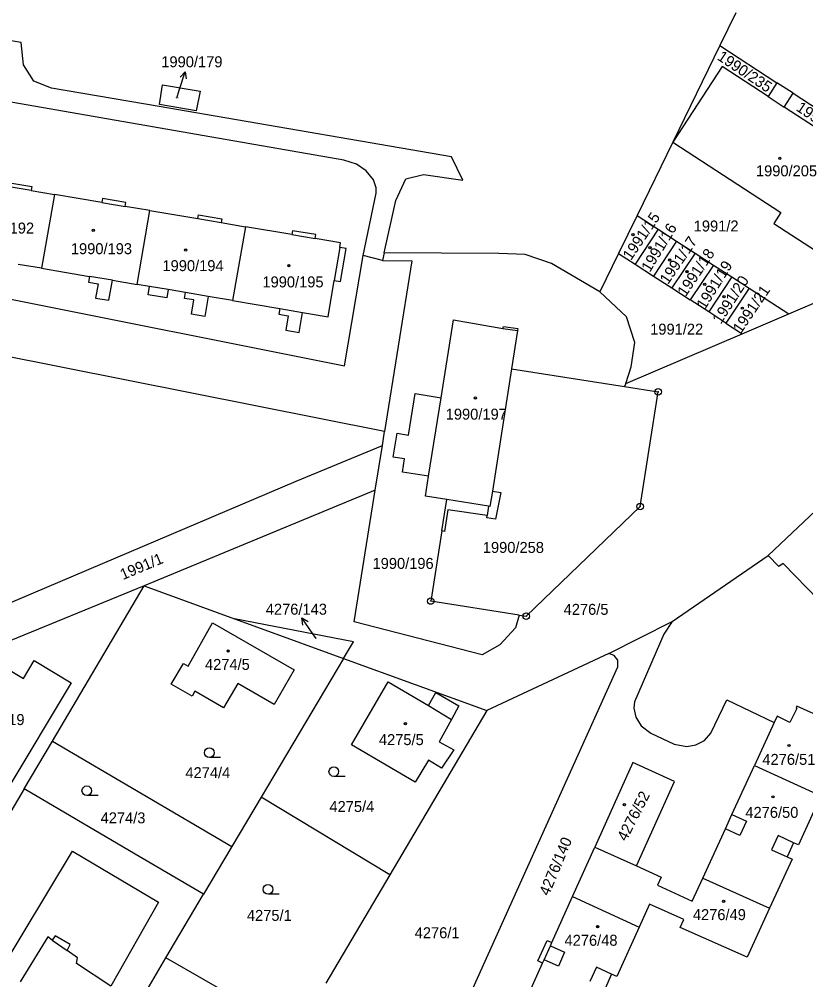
# Model space of a CAD drawing. Extents: x -593183 to -588034, y -1130415 to -1124994.
# Drawn here: x -590122.6 to -590000.6, y -1129085.7 to -1128936.8 of the extents above; entities that cross this region are included whole.
import ezdxf

# ---------------------------------------------------------------- set-up
doc = ezdxf.new("R2010")
doc.units = 0
for name, color, linetype in [('Vrstva 1', 7, 'Continuous'), ('Vrstva 16', 7, 'Continuous'), ('Vrstva 18', 7, 'Continuous'), ('Vrstva 19', 7, 'Continuous'), ('Vrstva 24', 7, 'Continuous'), ('Vrstva 25', 7, 'Continuous'), ('Vrstva 4', 7, 'Continuous')]:
    doc.layers.add(name, color=color, linetype=linetype)

msp = doc.modelspace()

# ---------------------------------------------------------------- linework, layer by layer
at = {"layer": 'Vrstva 1'}
for p, q in [((-590122.29, -1128940.43), (-590147.87, -1128936.2)), ((-590011.5, -1128935.8), (-590013.97, -1128940.88)), ((-590121.93, -1128943.86), (-590122.29, -1128940.43)), ((-590013.97, -1128940.88), (-590021.27, -1128955.88)), ((-590013.97, -1128940.88), (-590005.1, -1128946.66)), ((-590120.32, -1128946.42), (-590121.93, -1128943.86)), ((-590013.61, -1128944.16), (-590021.27, -1128955.88)), ((-590006.49, -1128948.8), (-590013.61, -1128944.16)), ((-590117.58, -1128947.51), (-590120.32, -1128946.42)), ((-590005.1, -1128946.66), (-590006.49, -1128948.8)), ((-590002.58, -1128948.3), (-590005.1, -1128946.66)), ((-590100.88, -1128950.33), (-590117.58, -1128947.51)), ((-590100.83, -1128950.04), (-590100.35, -1128946.98)), ((-590100.35, -1128946.98), (-590094.52, -1128947.97)), ((-590094.52, -1128947.97), (-590095.13, -1128951.03)), ((-590072.27, -1128958.68), (-590124.77, -1128949.51)), ((-590003.97, -1128950.43), (-590002.58, -1128948.3)), ((-590002.58, -1128948.3), (-589992.44, -1128954.9)), ((-590095.19, -1128951.33), (-590100.88, -1128950.33)), ((-590095.13, -1128951.03), (-590100.83, -1128950.04)), ((-589996.85, -1128955.07), (-590003.97, -1128950.43)), ((-590055.58, -1128958.13), (-590095.19, -1128951.33)), ((-590021.27, -1128955.88), (-590026.79, -1128967.23)), ((-590021.27, -1128955.88), (-590004.49, -1128966.8)), ((-590053.81, -1128961.74), (-590055.58, -1128958.13)), ((-590070.28, -1128959.28), (-590072.27, -1128958.68)), ((-590068.79, -1128960.34), (-590070.28, -1128959.28)), ((-590067.64, -1128961.73), (-590068.79, -1128960.34)), ((-590062.62, -1128961.57), (-590059.92, -1128960.91)), ((-590059.92, -1128960.91), (-590053.81, -1128961.74)), ((-590124.34, -1128962.15), (-590120.64, -1128962.77)), ((-590120.64, -1128962.77), (-590120.74, -1128963.37)), ((-590067.26, -1128962.94), (-590067.64, -1128961.73)), ((-590067.26, -1128963.77), (-590067.26, -1128962.94)), ((-590064.21, -1128964.91), (-590062.62, -1128961.57)), ((-590120.74, -1128963.37), (-590117.12, -1128963.98)), ((-590117.12, -1128963.98), (-590119.11, -1128975.43)), ((-590109.77, -1128965.22), (-590117.12, -1128963.98)), ((-590069.24, -1128973.46), (-590067.26, -1128963.77)), ((-590109.67, -1128964.63), (-590109.77, -1128965.22)), ((-590106.08, -1128965.23), (-590109.67, -1128964.63)), ((-590106.18, -1128965.83), (-590106.08, -1128965.23)), ((-590102.32, -1128966.48), (-590106.18, -1128965.83)), ((-590066.02, -1128973.04), (-590064.21, -1128964.91)), ((-590065.94, -1129000.76), (-590239.95, -1128966.14)), ((-590104.31, -1128977.93), (-590102.32, -1128966.48)), ((-590102.32, -1128966.48), (-590094.89, -1128967.73)), ((-590094.89, -1128967.73), (-590094.79, -1128967.14)), ((-590094.79, -1128967.14), (-590091.19, -1128967.75)), ((-590026.79, -1128967.23), (-590029.65, -1128973.11)), ((-590026.79, -1128967.23), (-590023.52, -1128969.36)), ((-590004.49, -1128966.8), (-590005.58, -1128968.48)), ((-590091.19, -1128967.75), (-590091.29, -1128968.34)), ((-590091.29, -1128968.34), (-590087.53, -1128968.98)), ((-590087.53, -1128968.98), (-590089.51, -1128980.43)), ((-590080.32, -1128970.19), (-590087.53, -1128968.98)), ((-590005.58, -1128968.48), (-589993.85, -1128976.12)), ((-590080.22, -1128969.6), (-590080.32, -1128970.19)), ((-590076.61, -1128970.21), (-590080.22, -1128969.6)), ((-590076.71, -1128970.8), (-590076.61, -1128970.21)), ((-590023.52, -1128969.36), (-590027.09, -1128974.77)), ((-590023.52, -1128969.36), (-590020.66, -1128971.22)), ((-590072.76, -1128971.47), (-590076.71, -1128970.8)), ((-590072.89, -1128972.21), (-590072.76, -1128971.47)), ((-590020.66, -1128971.22), (-590024.24, -1128976.63)), ((-590020.66, -1128971.22), (-590017.8, -1128973.07)), ((-590071.9, -1128972.38), (-590072.89, -1128972.21)), ((-590072.77, -1128977.49), (-590071.9, -1128972.38)), ((-590072.15, -1128990.53), (-590069.24, -1128973.46)), ((-590066.28, -1128974.24), (-590069.24, -1128973.46)), ((-590066.02, -1128973.04), (-590066.28, -1128974.24)), ((-590048.25, -1128973.16), (-590066.02, -1128973.04)), ((-590044.16, -1128973.29), (-590048.25, -1128973.16)), ((-590040.08, -1128974.69), (-590044.16, -1128973.29)), ((-590029.65, -1128973.11), (-590032.56, -1128979.1)), ((-590029.65, -1128973.11), (-590027.09, -1128974.77)), ((-590017.8, -1128973.07), (-590021.39, -1128978.48)), ((-590017.8, -1128973.07), (-590014.95, -1128974.93)), ((-590119.11, -1128975.43), (-590122.75, -1128974.82)), ((-590066.28, -1128974.24), (-590061.7, -1128974.25)), ((-590061.7, -1128974.25), (-590065.94, -1129000.76)), ((-590032.56, -1128979.1), (-590040.08, -1128974.69)), ((-590027.09, -1128974.77), (-590024.24, -1128976.63)), ((-590014.95, -1128974.93), (-590018.54, -1128980.34)), ((-590014.95, -1128974.93), (-590012.09, -1128976.77)), ((-590119.11, -1128975.43), (-590111.7, -1128976.68)), ((-590111.7, -1128976.68), (-590111.85, -1128977.57)), ((-590111.85, -1128977.57), (-590110.37, -1128977.82)), ((-590110.37, -1128977.82), (-590110.75, -1128980.04)), ((-590108.67, -1128980.39), (-590108.15, -1128977.28)), ((-590108.15, -1128977.28), (-590104.31, -1128977.93)), ((-590102.37, -1128978.26), (-590104.31, -1128977.93)), ((-590074.71, -1128982.93), (-590073.76, -1128977.32)), ((-590073.76, -1128977.32), (-590072.77, -1128977.49)), ((-590024.24, -1128976.63), (-590021.39, -1128978.48)), ((-590012.09, -1128976.77), (-590015.69, -1128982.19)), ((-590012.09, -1128976.77), (-590009.4, -1128978.51)), ((-590003.27, -1128982.49), (-589991.05, -1128977.28)), ((-590133, -1128978.38), (-590072.15, -1128990.53)), ((-590102.58, -1128979.55), (-590102.37, -1128978.26)), ((-590099.5, -1128978.74), (-590099.72, -1128980.03)), ((-590096.8, -1128979.2), (-590099.5, -1128978.74)), ((-590096.95, -1128980.09), (-590096.8, -1128979.2)), ((-590028.44, -1128982.97), (-590032.56, -1128979.1)), ((-590021.39, -1128978.48), (-590018.54, -1128980.34)), ((-590009.4, -1128978.51), (-590013.01, -1128983.93)), ((-590009.4, -1128978.51), (-590003.27, -1128982.49)), ((-590110.75, -1128980.04), (-590108.67, -1128980.39)), ((-590099.72, -1128980.03), (-590102.58, -1128979.55)), ((-590095.49, -1128980.33), (-590096.95, -1128980.09)), ((-590095.87, -1128982.55), (-590095.49, -1128980.33)), ((-590093.27, -1128979.8), (-590093.79, -1128982.9)), ((-590089.51, -1128980.43), (-590093.27, -1128979.8)), ((-590089.51, -1128980.43), (-590082.19, -1128981.67)), ((-590015.69, -1128982.19), (-590018.54, -1128980.34)), ((-590082.19, -1128981.67), (-590082.34, -1128982.55)), ((-590079.17, -1128985.37), (-590078.65, -1128982.26)), ((-590078.65, -1128982.26), (-590074.71, -1128982.93)), ((-590013.01, -1128983.93), (-590015.69, -1128982.19)), ((-590093.79, -1128982.9), (-590095.87, -1128982.55)), ((-590082.34, -1128982.55), (-590080.87, -1128982.8)), ((-590080.87, -1128982.8), (-590081.24, -1128985.02)), ((-590057.17, -1128995.53), (-590055.24, -1128983.44)), ((-590055.24, -1128983.44), (-590047.58, -1128984.76)), ((-590027.15, -1128986.96), (-590028.44, -1128982.97)), ((-590010.49, -1128985.57), (-590003.27, -1128982.49)), ((-590081.24, -1128985.02), (-590079.17, -1128985.37)), ((-590047.58, -1128984.76), (-590047.52, -1128984.44)), ((-590047.52, -1128984.44), (-590045.26, -1128984.78)), ((-590045.31, -1128985.08), (-590046.24, -1128991.02)), ((-590045.26, -1128984.78), (-590045.31, -1128985.08)), ((-590013.01, -1128983.93), (-590010.49, -1128985.57)), ((-590028.56, -1128993.27), (-590010.49, -1128985.57)), ((-590027.71, -1128990.7), (-590027.15, -1128986.96)), ((-590046.24, -1128991.02), (-590049.22, -1129009.96)), ((-590046.24, -1128991.02), (-590028.72, -1128993.76)), ((-590028.56, -1128993.27), (-590027.71, -1128990.7)), ((-590028.56, -1128993.27), (-590028.72, -1128993.76)), ((-590028.72, -1128993.76), (-590023.52, -1128994.58)), ((-590062.22, -1129001.29), (-590061.21, -1128994.86)), ((-590061.21, -1128994.86), (-590057.17, -1128995.53)), ((-590026.31, -1129012.36), (-590023.52, -1128994.58)), ((-590066.28, -1129002.91), (-590065.94, -1129000.76)), ((-590064.59, -1129004.7), (-590063.99, -1129001.01)), ((-590063.99, -1129001.01), (-590062.22, -1129001.29)), ((-590079.65, -1129008.44), (-590066.28, -1129002.91)), ((-590067.39, -1129009.81), (-590066.28, -1129002.91)), ((-590062.85, -1129004.97), (-590064.59, -1129004.7)), ((-590063.18, -1129007.04), (-590062.85, -1129004.97)), ((-590006.45, -1129019.95), (-589991.83, -1129006.09)), ((-590059.12, -1129007.66), (-590063.18, -1129007.04)), ((-590059.62, -1129010.75), (-590059.12, -1129007.66)), ((-590124.85, -1129027.68), (-590079.65, -1129008.44)), ((-590067.39, -1129009.81), (-590074.04, -1129012.57)), ((-590070.66, -1129030.23), (-590067.39, -1129009.81)), ((-590049.22, -1129009.96), (-590047.89, -1129010.17)), ((-590047.89, -1129010.17), (-590048.72, -1129014.32)), ((-590056.28, -1129011.29), (-590059.62, -1129010.75)), ((-590057.07, -1129016.16), (-590056.28, -1129011.29)), ((-590074.04, -1129012.57), (-590103.23, -1129024.66)), ((-590056.11, -1129012.86), (-590056.65, -1129016.23)), ((-590050.05, -1129013.76), (-590056.11, -1129012.86)), ((-590043.97, -1129029.36), (-590026.31, -1129012.36)), ((-590050.1, -1129014.1), (-590050.05, -1129013.76)), ((-590048.72, -1129014.32), (-590050.1, -1129014.1)), ((-590057.07, -1129016.16), (-590058.79, -1129027.03)), ((-590056.65, -1129016.23), (-590057.07, -1129016.16)), ((-590021.37, -1129030.17), (-590006.45, -1129019.95)), ((-590004.83, -1129021.67), (-590006.45, -1129019.95)), ((-590004.15, -1129021.2), (-590004.83, -1129021.67)), ((-589998.63, -1129026.9), (-590004.15, -1129021.2)), ((-590103.23, -1129024.66), (-590166.83, -1129050.73)), ((-590117.45, -1129048.74), (-590103.23, -1129024.66)), ((-590103.23, -1129024.66), (-590089.19, -1129029.77)), ((-590045.05, -1129029.19), (-590058.79, -1129027.03)), ((-590070.76, -1129033.33), (-590089.19, -1129029.77)), ((-590089.19, -1129029.77), (-590085.09, -1129031.26)), ((-590045.05, -1129029.19), (-590045.65, -1129031.19)), ((-590045.05, -1129029.19), (-590043.97, -1129029.36)), ((-590096.41, -1129037.11), (-590092.6, -1129030.39)), ((-590092.6, -1129030.39), (-590079.96, -1129037.68)), ((-590085.09, -1129031.26), (-590072.29, -1129035.91)), ((-590050.81, -1129035.37), (-590070.66, -1129030.23)), ((-590045.65, -1129031.19), (-590048.07, -1129033.79)), ((-590031.16, -1129035.16), (-590021.37, -1129030.17)), ((-590021.37, -1129030.17), (-590022.64, -1129032.14)), ((-590022.64, -1129032.14), (-590027.2, -1129042.63)), ((-590072.29, -1129035.91), (-590070.76, -1129033.33)), ((-590048.07, -1129033.79), (-590050.81, -1129035.37)), ((-590072.29, -1129035.91), (-590085.07, -1129057.44)), ((-590072.29, -1129035.91), (-590050.08, -1129043.99)), ((-590031.16, -1129035.16), (-590050.08, -1129043.99)), ((-590030.35, -1129035.44), (-590031.16, -1129035.16)), ((-590029.75, -1129036.19), (-590030.35, -1129035.44)), ((-590099.01, -1129039.91), (-590097.12, -1129036.68)), ((-590097.12, -1129036.68), (-590096.41, -1129037.11)), ((-590055.22, -1129093.68), (-590029.75, -1129037.2)), ((-590029.75, -1129037.2), (-590029.75, -1129036.19)), ((-590079.96, -1129037.68), (-590083.06, -1129043.05)), ((-590095.78, -1129041.76), (-590099.01, -1129039.91)), ((-590088.71, -1129039.8), (-590090.9, -1129043.59)), ((-590083.06, -1129043.05), (-590088.71, -1129039.8)), ((-590071.09, -1129049.34), (-590065.36, -1129039.56)), ((-590065.36, -1129039.56), (-590059.14, -1129043.2)), ((-590095.36, -1129041.02), (-590095.78, -1129041.76)), ((-590090.9, -1129043.59), (-590095.36, -1129041.02)), ((-590059.14, -1129043.2), (-590057.97, -1129041.2)), ((-590057.97, -1129041.2), (-590054.41, -1129043.29)), ((-590054.41, -1129043.29), (-590055.57, -1129045.39)), ((-590027.2, -1129042.63), (-590027.27, -1129043.62)), ((-590015.36, -1129047.53), (-590012.87, -1129042.34)), ((-590012.87, -1129042.34), (-590005.53, -1129045.85)), ((-590002, -1129043.32), (-590002.13, -1129043.59)), ((-589997.4, -1129045.41), (-590002, -1129043.32)), ((-590050.08, -1129043.99), (-590065.13, -1129069.48)), ((-590027.27, -1129043.62), (-590027, -1129045.04)), ((-590005.09, -1129044.89), (-590005.53, -1129045.85)), ((-590003.09, -1129045.87), (-590005.09, -1129044.89)), ((-590002.01, -1129043.66), (-590003.09, -1129045.87)), ((-590002.13, -1129043.59), (-590002.01, -1129043.66)), ((-590055.57, -1129045.39), (-590057.48, -1129048.85)), ((-590027, -1129045.04), (-590026.16, -1129046.35)), ((-590026.16, -1129046.35), (-590024.65, -1129047.51)), ((-590005.53, -1129045.85), (-590008.6, -1129052.54)), ((-590024.65, -1129047.51), (-590021.05, -1129049.19)), ((-590016.35, -1129048.62), (-590015.36, -1129047.53)), ((-590121.83, -1129056.15), (-590117.45, -1129048.74)), ((-590117.45, -1129048.74), (-590089.61, -1129065.09)), ((-590061.22, -1129055.12), (-590071.09, -1129049.34)), ((-590057.48, -1129048.85), (-590055.2, -1129050.11)), ((-590021.05, -1129049.19), (-590019.08, -1129049.58)), ((-590019.08, -1129049.58), (-590017.66, -1129049.33)), ((-590017.66, -1129049.33), (-590016.35, -1129048.62)), ((-590055.2, -1129050.11), (-590057.09, -1129052.93)), ((-590059.12, -1129051.69), (-590061.22, -1129055.12)), ((-590057.09, -1129052.93), (-590059.12, -1129051.69)), ((-590027.43, -1129052.03), (-590033.35, -1129065.17)), ((-590020.97, -1129055.02), (-590027.43, -1129052.03)), ((-590012.08, -1129060.13), (-590008.6, -1129052.54)), ((-590008.6, -1129052.54), (-589998.3, -1129057.23)), ((-590026.89, -1129068.08), (-590020.97, -1129055.02)), ((-590121.83, -1129056.15), (-590128.02, -1129066.6)), ((-590105.47, -1129065.75), (-590121.83, -1129056.15)), ((-590085.07, -1129057.44), (-590089.61, -1129065.09)), ((-590065.13, -1129069.48), (-590085.07, -1129057.44)), ((-589998.3, -1129057.23), (-590001.77, -1129064.84)), ((-590013.1, -1129062.34), (-590012.08, -1129060.13)), ((-590016.62, -1129070.01), (-590013.1, -1129062.34)), ((-590127.84, -1129088.24), (-590114.33, -1129065.79)), ((-590114.33, -1129065.79), (-590100.99, -1129073.69)), ((-590094, -1129072.49), (-590105.47, -1129065.75)), ((-590089.61, -1129065.09), (-590094, -1129072.49)), ((-590036.8, -1129072.84), (-590033.35, -1129065.17)), ((-590033.35, -1129065.17), (-590026.89, -1129068.08)), ((-590002.54, -1129064.49), (-590003.54, -1129066.67)), ((-590001.77, -1129064.84), (-590002.54, -1129064.49)), ((-590002.77, -1129067.02), (-590006.24, -1129074.64)), ((-590003.54, -1129066.67), (-590002.77, -1129067.02)), ((-590026.89, -1129068.08), (-590023.06, -1129069.84)), ((-590065.13, -1129069.48), (-590075.07, -1129086.27)), ((-590023.06, -1129069.84), (-590023.63, -1129071.08)), ((-590018.24, -1129073.55), (-590016.62, -1129070.01)), ((-590016.62, -1129070.01), (-590006.24, -1129074.64)), ((-590023.63, -1129071.08), (-590018.24, -1129073.55)), ((-590099.84, -1129082.34), (-590094, -1129072.49)), ((-590040.01, -1129079.96), (-590036.8, -1129072.84)), ((-590036.8, -1129072.84), (-590026.47, -1129077.61)), ((-590100.99, -1129073.69), (-590108.39, -1129086.75)), ((-590024.85, -1129074.04), (-590026.47, -1129077.61)), ((-590019.54, -1129076.39), (-590024.85, -1129074.04)), ((-590006.24, -1129074.64), (-590009.72, -1129082.26)), ((-590026.47, -1129077.61), (-590029.91, -1129085.22)), ((-590020.09, -1129077.63), (-590019.54, -1129076.39)), ((-590009.72, -1129082.26), (-590020.09, -1129077.63)), ((-590041.21, -1129082.64), (-590040.24, -1129080.47)), ((-590040.24, -1129080.47), (-590040.01, -1129079.96)), ((-590122.22, -1129120.61), (-590099.84, -1129082.34)), ((-590083.4, -1129091.76), (-590099.84, -1129082.34)), ((-590044.67, -1129090.31), (-590041.44, -1129083.15)), ((-590041.44, -1129083.15), (-590041.21, -1129082.64)), ((-590030.74, -1129084.87), (-590031.74, -1129087.07)), ((-590029.91, -1129085.22), (-590030.74, -1129084.87))]:
    msp.add_line(p, q, dxfattribs=at)
msp.add_lwpolyline([(-590114.52, -1129039.68), (-590124.51, -1129056.35), (-590130.22, -1129052.93), (-590129.19, -1129051.21), (-590134.86, -1129047.81), (-590129.26, -1129038.47), (-590128.1, -1129039.13), (-590126.45, -1129036.34), (-590121.94, -1129039.01), (-590120.25, -1129036.24), (-590114.52, -1129039.68)], dxfattribs=at)
at = {"layer": 'Vrstva 16'}
for p, q in [((-590098.17, -1128949.04), (-590097.77, -1128947.83)), ((-590076.56, -1129032.83), (-590077.06, -1129032.11))]:
    msp.add_line(p, q, dxfattribs=at)
at = {"layer": 'Vrstva 24'}
for centre, radius in [((-590023.52, -1128994.58), 0.5), ((-590023.52, -1128994.58), 0.0327), ((-590026.31, -1129012.36), 0.5), ((-590026.31, -1129012.36), 0.0327), ((-590058.79, -1129027.03), 0.5), ((-590058.79, -1129027.03), 0.0327), ((-590043.97, -1129029.36), 0.5), ((-590043.97, -1129029.36), 0.0327)]:
    msp.add_circle(centre, radius, dxfattribs=at)
at = {"layer": 'Vrstva 25'}
for p, q in [((-590097.77, -1128947.83), (-590096.84, -1128944.98)), ((-590077.06, -1129032.11), (-590078.77, -1129029.65)), ((-590091.36, -1129051.29), (-590093.11, -1129051.29)), ((-590072.06, -1129054.21), (-590073.81, -1129054.21)), ((-590110.36, -1129057.19), (-590112.11, -1129057.19)), ((-590082.26, -1129072.48), (-590084.01, -1129072.48))]:
    msp.add_line(p, q, dxfattribs=at)
for points in [[(-590097.63, -1128945.77), (-590096.84, -1128944.98), (-590096.68, -1128946.08)], [(-590078.61, -1129030.75), (-590078.77, -1129029.65), (-590077.79, -1129030.18)]]:
    msp.add_lwpolyline(points, dxfattribs=at)
for centre, radius in [((-590004.66, -1128958.39), 0.175), ((-590004.66, -1128958.39), 0.15), ((-590111.11, -1128969.55), 0.175), ((-590111.11, -1128969.55), 0.15), ((-590027.43, -1128970.2), 0.175), ((-590027.43, -1128970.2), 0.15), ((-590096.77, -1128972.61), 0.175), ((-590096.77, -1128972.61), 0.15), ((-590024.8, -1128972.22), 0.175), ((-590024.8, -1128972.22), 0.15), ((-590080.79, -1128975.02), 0.175), ((-590080.79, -1128975.02), 0.15), ((-590021.74, -1128974.15), 0.175), ((-590021.74, -1128974.15), 0.15), ((-590019.05, -1128975.95), 0.175), ((-590019.05, -1128975.95), 0.15), ((-590016.3, -1128977.91), 0.175), ((-590016.3, -1128977.91), 0.15), ((-590013.3, -1128979.82), 0.175), ((-590013.3, -1128979.82), 0.15), ((-590010.47, -1128981.61), 0.175), ((-590010.47, -1128981.61), 0.15), ((-590051.86, -1128995.53), 0.175), ((-590051.86, -1128995.53), 0.15), ((-590090.19, -1129034.77), 0.175), ((-590090.19, -1129034.77), 0.15), ((-590062.72, -1129046.02), 0.175), ((-590062.72, -1129046.02), 0.15), ((-590003.24, -1129049.42), 0.175), ((-590003.24, -1129049.42), 0.15), ((-590093.11, -1129050.54), 0.75), ((-590073.81, -1129053.46), 0.75), ((-590112.11, -1129056.44), 0.75), ((-590005.72, -1129057.38), 0.175), ((-590005.72, -1129057.38), 0.15), ((-590028.75, -1129058.58), 0.175), ((-590028.75, -1129058.58), 0.15), ((-590084.01, -1129071.73), 0.75), ((-590013.38, -1129073.59), 0.175), ((-590013.38, -1129073.59), 0.15), ((-590032.91, -1129077.51), 0.175), ((-590032.91, -1129077.51), 0.15)]:
    msp.add_circle(centre, radius, dxfattribs=at)
at = {"layer": 'Vrstva 4'}
for p, q in [((-590006.49, -1128948.8), (-590003.97, -1128950.43)), ((-590120.74, -1128963.37), (-590124.44, -1128962.74)), ((-590109.77, -1128965.22), (-590106.18, -1128965.83)), ((-590094.89, -1128967.73), (-590091.29, -1128968.34)), ((-590080.32, -1128970.19), (-590076.71, -1128970.8)), ((-590072.89, -1128972.21), (-590073.76, -1128977.32)), ((-590108.15, -1128977.28), (-590111.7, -1128976.68)), ((-590099.5, -1128978.74), (-590102.37, -1128978.26)), ((-590093.27, -1128979.8), (-590096.8, -1128979.2)), ((-590082.19, -1128981.67), (-590078.65, -1128982.26)), ((-590047.58, -1128984.76), (-590045.31, -1128985.08)), ((-590059.12, -1129007.66), (-590057.17, -1128995.53)), ((-590049.22, -1129009.96), (-590049.6, -1129012.36)), ((-590049.82, -1129012.33), (-590056.28, -1129011.29)), ((-590049.82, -1129012.33), (-590050.05, -1129013.76)), ((-590049.6, -1129012.36), (-590049.82, -1129012.33)), ((-590059.14, -1129043.2), (-590055.57, -1129045.39)), ((-590012.08, -1129060.13), (-590009.83, -1129061.17)), ((-590009.83, -1129061.17), (-590010.85, -1129063.38)), ((-590010.85, -1129063.38), (-590013.1, -1129062.34)), ((-590004.94, -1129063.39), (-590005.94, -1129065.57)), ((-590002.54, -1129064.49), (-590004.94, -1129063.39)), ((-590005.94, -1129065.57), (-590003.54, -1129066.67)), ((-590118.13, -1129079.11), (-590122.43, -1129086.08)), ((-590117.46, -1129079.59), (-590118.13, -1129079.11)), ((-590117.01, -1129078.91), (-590117.46, -1129079.59)), ((-590114.69, -1129080.29), (-590117.01, -1129078.91)), ((-590117.46, -1129079.59), (-590115.16, -1129081.2)), ((-590115.16, -1129081.2), (-590114.69, -1129080.29)), ((-590042.16, -1129082.83), (-590040.74, -1129079.64)), ((-590040.74, -1129079.64), (-590040.01, -1129079.96)), ((-590040.24, -1129080.47), (-590038.03, -1129081.46)), ((-590113.56, -1129082.33), (-590115.16, -1129081.2)), ((-590038.03, -1129081.46), (-590039, -1129083.63)), ((-590113.73, -1129083.22), (-590113.56, -1129082.33)), ((-590108.39, -1129086.75), (-590113.73, -1129083.22)), ((-590041.44, -1129083.15), (-590042.16, -1129082.83)), ((-590039, -1129083.63), (-590041.21, -1129082.64)), ((-590033.1, -1129083.8), (-590034.1, -1129086)), ((-590030.74, -1129084.87), (-590033.1, -1129083.8))]:
    msp.add_line(p, q, dxfattribs=at)

# ---------------------------------------------------------------- texts
at = {"layer": 'Vrstva 16'}
for s, p in [('1990/179', (-590100.56, -1128944.26)), ('4276/143', (-590084.36, -1129029.14))]:
    msp.add_text(s, height=1.7, dxfattribs=at).set_placement(p)
at = {"layer": 'Vrstva 18'}
for s, rotation, p in [('1990/235', 326.2149, (-590014.49, -1128942.98)), ('1990/236', 326.2149, (-590002.27, -1128950.88)), ('1991/1', 22.9321, (-590106.51, -1129023.78)), ('4276/140', 67.3355, (-590040.48, -1129072.84))]:
    msp.add_text(s, height=1.7, rotation=rotation, dxfattribs=at).set_placement(p)
for s, height, p in [('1990/179', 0.1, (-590098.42, -1128949.04)), ('1991/2', 1.7, (-590018.01, -1128969.72)), ('1991/22', 1.7, (-590024.76, -1128985.72)), ('1990/258', 1.7, (-590050.71, -1129019.56)), ('1990/196', 1.7, (-590067.81, -1129022.04)), ('4276/5', 1.7, (-590038.18, -1129029.16)), ('4276/143', 0.01, (-590076.56, -1129032.83)), ('4274/4', 1.7, (-590096.82, -1129054.48)), ('4275/4', 1.7, (-590074.49, -1129059.73)), ('4274/3', 1.7, (-590109.97, -1129061.49)), ('4275/1', 1.7, (-590087.29, -1129076.61)), ('4276/1', 1.7, (-590061.27, -1129079.3))]:
    msp.add_text(s, height=height, dxfattribs=at).set_placement(p)
at = {"layer": 'Vrstva 19'}
for s, p in [('1990/205', (-590008.36, -1128961.17)), ('1990/192', (-590129.76, -1128970.04)), ('1990/193', (-590114.58, -1128973.24)), ('1990/194', (-590100.38, -1128975.87)), ('1990/195', (-590084.88, -1128978.39)), ('1990/197', (-590056.46, -1128998.9)), ('4274/5', (-590093.79, -1129037.7)), ('4273/19', (-590129.98, -1129046.25)), ('4275/5', (-590066.82, -1129049.36)), ('4276/51', (-590007.36, -1129052.42)), ('4276/50', (-590010, -1129060.64)), ('4276/49', (-590018.14, -1129076.49)), ('4276/48', (-590038.04, -1129080.47))]:
    msp.add_text(s, height=1.7, dxfattribs=at).set_placement(p)
for s, rotation, p in [('1991/15', 55.9263, (-590027.74, -1128974.31)), ('1991/16', 58.6787, (-590024.81, -1128976.14)), ('1991/17', 55.6898, (-590022, -1128978.03)), ('1991/18', 56.1376, (-590019.26, -1128979.93)), ('1991/19', 58.1276, (-590016.27, -1128981.93)), ('1991/20', 57.2315, (-590013.81, -1128984.19)), ('1991/21', 56.0042, (-590010.67, -1128985.62)), ('4276/52', 63, (-590028.47, -1129064.38))]:
    msp.add_text(s, height=1.7, rotation=rotation, dxfattribs=at).set_placement(p)

doc.saveas('drawing.dxf')
